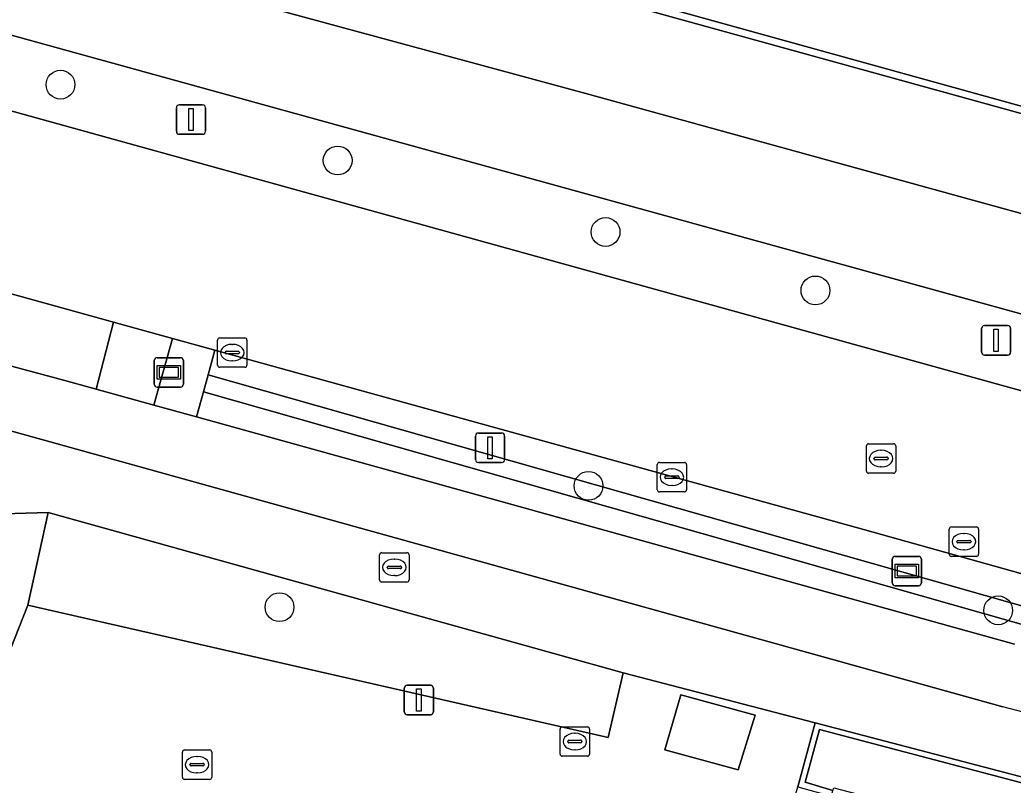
# Model space of a CAD drawing. Extents: x 160675 to 161153, y 383241 to 383714.
# Drawn here: x 160871.01 to 160904.77, y 383553.38 to 383579.38 of the extents above; entities that cross this region are included whole.
import ezdxf

# ---------------------------------------------------------------- set-up
doc = ezdxf.new("R2010")
doc.units = 0
for name, color, linetype in [('IMGEO_Berm_groen', 7, 'Continuous'), ('IMGEO_Berm_open', 7, 'Continuous'), ('IMGEO_Boom', 7, 'Continuous'), ('IMGEO_Brandkraan', 7, 'Continuous'), ('IMGEO_Fietspad_gesloten', 7, 'Continuous'), ('IMGEO_Groenvoorziening', 7, 'Continuous'), ('IMGEO_Haag', 7, 'Continuous'), ('IMGEO_Kolk', 7, 'Continuous'), ('IMGEO_Lage_trafo', 7, 'Continuous'), ('IMGEO_Lichtmast', 7, 'Continuous'), ('IMGEO_Muur', 7, 'Continuous'), ('IMGEO_OVBaan_gesloten', 7, 'Continuous'), ('IMGEO_Reclamebord', 7, 'Continuous'), ('IMGEO_Rijbaan_lokaal_gesloten', 7, 'Continuous'), ('IMGEO_Rioolput', 7, 'Continuous'), ('IMGEO_Voetpad_open', 7, 'Continuous'), ('IMGEO_Wegwijzer', 7, 'Continuous')]:
    doc.layers.add(name, color=color, linetype=linetype)

msp = doc.modelspace()

# ---------------------------------------------------------------- linework, layer by layer
at = {"layer": 'IMGEO_Berm_groen'}
for points in [[(160870.684, 383578.867), (160797.835, 383598.49), (160797.171, 383596.125), (160869.874, 383576.512), (160913.282, 383564.496)], [(160946.568, 383557.927), (160870.684, 383578.867)], [(160911.387, 383558.791), (160899.725, 383562.047), (160877.64, 383568.157), (160877.407, 383567.315), (160911.318, 383557.69)], [(160911.134, 383557.118), (160877.247, 383566.736), (160877.012, 383565.887), (160904.814, 383558.169)]]:
    msp.add_lwpolyline(points, dxfattribs=at)
at = {"layer": 'IMGEO_Berm_open'}
for points in [[(160753.356, 383599.164), (160754.374, 383598.874), (160872.54, 383567.128), (160873.601, 383566.834), (160874.194, 383569.11), (160871.092, 383569.968), (160860.355, 383572.895)], [(160942.181, 383566.161), (160883.368, 383582.463), (160880.432, 383583.23), (160880.388, 383583.018), (160942.127, 383565.955), (160949.177, 383564.05)]]:
    msp.add_lwpolyline(points, dxfattribs=at)
at = {"layer": 'IMGEO_Boom'}
for centre in [(160872.39, 383577.179), (160881.811, 383574.601), (160890.918, 383572.173), (160898.05, 383570.186), (160890.339, 383563.544), (160879.837, 383559.421), (160904.263, 383559.315)]:
    msp.add_circle(centre, 0.489, dxfattribs=at)
at = {"layer": 'IMGEO_Brandkraan'}
for p, q in [((160883.239, 383560.349), (160883.239, 383561.201)), ((160883.314, 383561.275), (160884.166, 383561.275)), ((160884.24, 383561.201), (160884.24, 383560.349)), ((160883.498, 383560.769), (160883.498, 383560.781)), ((160883.541, 383560.818), (160883.939, 383560.818)), ((160883.727, 383561.055), (160883.752, 383561.055)), ((160883.982, 383560.781), (160883.982, 383560.769)), ((160883.936, 383560.732), (160883.538, 383560.732)), ((160883.75, 383560.495), (160883.725, 383560.495)), ((160884.166, 383560.275), (160883.314, 383560.275))]:
    msp.add_line(p, q, dxfattribs=at)
for points in [[(160883.239, 383560.349), (160883.239, 383561.201)], [(160883.314, 383561.275), (160884.166, 383561.275)], [(160884.24, 383561.201), (160884.24, 383560.349)], [(160884.166, 383560.275), (160883.314, 383560.275)]]:
    msp.add_lwpolyline(points, dxfattribs=at)
for centre, radius, start, end in [((160883.316, 383561.199), 0.0765, 91.552, 178.448), ((160883.316, 383561.199), 0.0765, 91.552, 178.448), ((160884.164, 383561.199), 0.0765, 1.552, 88.448), ((160884.164, 383561.199), 0.0765, 1.552, 88.448), ((160883.538, 383560.778), 0.0403, 85.8775, 175.7526), ((160883.535, 383560.768), 0.0366, 178.938, 274.7102), ((160883.939, 383560.775), 0.043, 264.8664, 352.4533), ((160883.943, 383560.78), 0.0386, 1.7309, 96.639), ((160883.316, 383560.351), 0.0765, 181.552, 268.448), ((160883.316, 383560.351), 0.0765, 181.552, 268.448), ((160884.164, 383560.351), 0.0765, 271.552, 358.448), ((160884.164, 383560.351), 0.0765, 271.552, 358.448)]:
    msp.add_arc(centre, radius, start, end, dxfattribs=at)
for centre, major_axis, ratio, start_param, end_param in [((160883.726, 383560.775), (-0.387, 0.002), 0.722429, 4.712389, 7.853982), ((160883.751, 383560.775), (-0.39, 0.002), 0.717154, 1.570796, 4.712389)]:
    msp.add_ellipse(centre, major_axis=major_axis, ratio=ratio, start_param=start_param, end_param=end_param, dxfattribs=at)
at = {"layer": 'IMGEO_Fietspad_gesloten'}
for points in [[(160741.54, 383600.127), (160851.652, 383570.489), (160869.912, 383565.633), (160904.417, 383556.04)], [(160904.814, 383558.169), (160877.012, 383565.887), (160875.567, 383566.288), (160873.601, 383566.834), (160872.54, 383567.128), (160754.374, 383598.874)]]:
    msp.add_lwpolyline(points, dxfattribs=at)
msp.add_arc((160881.804, 383467.296), 91.58, 65.85393, 75.70457, dxfattribs=at)
at = {"layer": 'IMGEO_Groenvoorziening'}
for points in [[(160876.194, 383568.556), (160874.194, 383569.11), (160873.601, 383566.834), (160875.567, 383566.288)], [(160871.974, 383562.641), (160871.287, 383559.494), (160891.007, 383554.995), (160891.519, 383557.192)], [(160898.183, 383555.263), (160897.705, 383553.477), (160898.647, 383553.196), (160898.676, 383553.288), (160904.25, 383551.83), (160905.399, 383551.525), (160909.301, 383550.316), (160910.13, 383546.802), (160913.753, 383547.673), (160913.116, 383550.287), (160912.969, 383550.889), (160912.211, 383551.165), (160909.597, 383552.11), (160905.791, 383553.265)]]:
    msp.add_lwpolyline(points, close=True, dxfattribs=at)
msp.add_lwpolyline([(160911.318, 383557.69), (160877.407, 383567.315), (160877.247, 383566.736), (160911.134, 383557.118)], dxfattribs=at)
at = {"layer": 'IMGEO_Haag'}
msp.add_lwpolyline([(160911.318, 383557.69), (160877.407, 383567.315), (160877.247, 383566.736), (160911.134, 383557.118)], dxfattribs=at)
at = {"layer": 'IMGEO_Kolk'}
for p, q in [((160877.729, 383567.648), (160877.729, 383568.5)), ((160877.804, 383568.574), (160878.656, 383568.574)), ((160878.73, 383568.5), (160878.73, 383567.648)), ((160878.217, 383568.354), (160878.242, 383568.354)), ((160877.988, 383568.068), (160877.988, 383568.08)), ((160878.426, 383568.031), (160878.028, 383568.031)), ((160878.031, 383568.117), (160878.429, 383568.117)), ((160878.472, 383568.08), (160878.472, 383568.068)), ((160878.656, 383567.574), (160877.804, 383567.574)), ((160878.24, 383567.794), (160878.215, 383567.794)), ((160892.671, 383563.414), (160892.671, 383564.266)), ((160892.746, 383564.34), (160893.598, 383564.34)), ((160893.159, 383564.12), (160893.184, 383564.12)), ((160893.672, 383564.266), (160893.672, 383563.414)), ((160892.93, 383563.834), (160892.93, 383563.846)), ((160893.368, 383563.797), (160892.97, 383563.797)), ((160892.973, 383563.883), (160893.371, 383563.883)), ((160893.414, 383563.846), (160893.414, 383563.834)), ((160893.182, 383563.56), (160893.157, 383563.56)), ((160893.598, 383563.34), (160892.746, 383563.34)), ((160889.446, 383555.357), (160890.298, 383555.357)), ((160889.371, 383554.431), (160889.371, 383555.283)), ((160889.859, 383555.137), (160889.884, 383555.137)), ((160890.372, 383555.283), (160890.372, 383554.431)), ((160889.63, 383554.851), (160889.63, 383554.863)), ((160890.068, 383554.814), (160889.67, 383554.814)), ((160889.673, 383554.9), (160890.071, 383554.9)), ((160890.114, 383554.863), (160890.114, 383554.851)), ((160876.533, 383553.646), (160876.533, 383554.498)), ((160876.608, 383554.572), (160877.46, 383554.572)), ((160877.021, 383554.352), (160877.046, 383554.352)), ((160877.534, 383554.498), (160877.534, 383553.646)), ((160890.298, 383554.357), (160889.446, 383554.357)), ((160889.882, 383554.577), (160889.857, 383554.577)), ((160876.792, 383554.066), (160876.792, 383554.078)), ((160877.23, 383554.029), (160876.832, 383554.029)), ((160876.835, 383554.115), (160877.233, 383554.115)), ((160877.276, 383554.078), (160877.276, 383554.066)), ((160877.044, 383553.792), (160877.019, 383553.792)), ((160877.46, 383553.572), (160876.608, 383553.572))]:
    msp.add_line(p, q, dxfattribs=at)
for points in [[(160877.729, 383567.648), (160877.729, 383568.5)], [(160877.804, 383568.574), (160878.656, 383568.574)], [(160878.73, 383568.5), (160878.73, 383567.648)], [(160878.656, 383567.574), (160877.804, 383567.574)], [(160892.671, 383563.414), (160892.671, 383564.266)], [(160892.746, 383564.34), (160893.598, 383564.34)], [(160893.672, 383564.266), (160893.672, 383563.414)], [(160893.598, 383563.34), (160892.746, 383563.34)], [(160889.446, 383555.357), (160890.298, 383555.357)], [(160889.371, 383554.431), (160889.371, 383555.283)], [(160890.372, 383555.283), (160890.372, 383554.431)], [(160876.533, 383553.646), (160876.533, 383554.498)], [(160876.608, 383554.572), (160877.46, 383554.572)], [(160877.534, 383554.498), (160877.534, 383553.646)], [(160890.298, 383554.357), (160889.446, 383554.357)], [(160877.46, 383553.572), (160876.608, 383553.572)]]:
    msp.add_lwpolyline(points, dxfattribs=at)
for centre, radius, start, end in [((160877.806, 383568.498), 0.0765, 91.552, 178.448), ((160877.806, 383568.498), 0.0765, 91.552, 178.448), ((160878.654, 383568.498), 0.0765, 1.552, 88.448), ((160878.654, 383568.498), 0.0765, 1.552, 88.448), ((160878.028, 383568.077), 0.0403, 85.8775, 175.7526), ((160878.025, 383568.067), 0.0366, 178.938, 274.7102), ((160878.429, 383568.074), 0.043, 264.8664, 352.4533), ((160878.433, 383568.079), 0.0386, 1.7309, 96.639), ((160877.806, 383567.65), 0.0765, 181.552, 268.448), ((160877.806, 383567.65), 0.0765, 181.552, 268.448), ((160878.654, 383567.65), 0.0765, 271.552, 358.448), ((160878.654, 383567.65), 0.0765, 271.552, 358.448), ((160892.748, 383564.264), 0.0765, 91.552, 178.448), ((160892.748, 383564.264), 0.0765, 91.552, 178.448), ((160893.596, 383564.264), 0.0765, 1.552, 88.448), ((160893.596, 383564.264), 0.0765, 1.552, 88.448), ((160892.97, 383563.843), 0.0403, 85.8775, 175.7526), ((160892.967, 383563.833), 0.0366, 178.938, 274.7102), ((160893.371, 383563.84), 0.043, 264.8664, 352.4533), ((160893.375, 383563.845), 0.0386, 1.7309, 96.639), ((160892.748, 383563.416), 0.0765, 181.552, 268.448), ((160892.748, 383563.416), 0.0765, 181.552, 268.448), ((160893.596, 383563.416), 0.0765, 271.552, 358.448), ((160893.596, 383563.416), 0.0765, 271.552, 358.448), ((160889.448, 383555.281), 0.0765, 91.552, 178.448), ((160889.448, 383555.281), 0.0765, 91.552, 178.448), ((160890.296, 383555.281), 0.0765, 1.552, 88.448), ((160890.296, 383555.281), 0.0765, 1.552, 88.448), ((160889.67, 383554.86), 0.0403, 85.8775, 175.7526), ((160889.667, 383554.85), 0.0366, 178.938, 274.7102), ((160890.071, 383554.857), 0.043, 264.8664, 352.4533), ((160890.075, 383554.862), 0.0386, 1.7309, 96.639), ((160876.61, 383554.496), 0.0765, 91.552, 178.448), ((160876.61, 383554.496), 0.0765, 91.552, 178.448), ((160877.458, 383554.496), 0.0765, 1.552, 88.448), ((160877.458, 383554.496), 0.0765, 1.552, 88.448), ((160889.448, 383554.433), 0.0765, 181.552, 268.448), ((160889.448, 383554.433), 0.0765, 181.552, 268.448), ((160890.296, 383554.433), 0.0765, 271.552, 358.448), ((160890.296, 383554.433), 0.0765, 271.552, 358.448), ((160876.832, 383554.075), 0.0403, 85.8775, 175.7526), ((160876.829, 383554.065), 0.0366, 178.938, 274.7102), ((160877.233, 383554.072), 0.043, 264.8664, 352.4533), ((160877.237, 383554.077), 0.0386, 1.7309, 96.639), ((160876.61, 383553.648), 0.0765, 181.552, 268.448), ((160876.61, 383553.648), 0.0765, 181.552, 268.448), ((160877.458, 383553.648), 0.0765, 271.552, 358.448), ((160877.458, 383553.648), 0.0765, 271.552, 358.448)]:
    msp.add_arc(centre, radius, start, end, dxfattribs=at)
for centre, major_axis, ratio, start_param, end_param in [((160878.216, 383568.074), (-0.387, 0.002), 0.722429, 4.712389, 7.853982), ((160878.241, 383568.074), (-0.39, 0.002), 0.717154, 1.570796, 4.712389), ((160893.158, 383563.84), (-0.387, 0.002), 0.722429, 4.712389, 7.853982), ((160893.183, 383563.84), (-0.39, 0.002), 0.717154, 1.570796, 4.712389), ((160889.858, 383554.857), (-0.387, 0.002), 0.722429, 4.712389, 7.853982), ((160889.883, 383554.857), (-0.39, 0.002), 0.717154, 1.570796, 4.712389), ((160877.02, 383554.072), (-0.387, 0.002), 0.722429, 4.712389, 7.853982), ((160877.045, 383554.072), (-0.39, 0.002), 0.717154, 1.570796, 4.712389)]:
    msp.add_ellipse(centre, major_axis=major_axis, ratio=ratio, start_param=start_param, end_param=end_param, dxfattribs=at)
at = {"layer": 'IMGEO_Lage_trafo'}
msp.add_lwpolyline([(160895.998, 383555.756), (160893.481, 383556.446), (160892.929, 383554.573), (160895.425, 383553.892)], close=True, dxfattribs=at)
at = {"layer": 'IMGEO_Lichtmast'}
for p, q in [((160876.332, 383575.593), (160876.332, 383576.393)), ((160876.332, 383576.393), (160876.332, 383575.593)), ((160876.432, 383576.493), (160877.222, 383576.493)), ((160877.222, 383576.493), (160876.432, 383576.493)), ((160877.322, 383576.393), (160877.322, 383575.593)), ((160877.322, 383575.593), (160877.322, 383576.393)), ((160877.222, 383575.493), (160876.432, 383575.493)), ((160876.432, 383575.493), (160877.222, 383575.493)), ((160903.694, 383568.091), (160903.694, 383568.891)), ((160903.694, 383568.891), (160903.694, 383568.091)), ((160903.794, 383568.991), (160904.584, 383568.991)), ((160904.584, 383568.991), (160903.794, 383568.991)), ((160904.684, 383568.891), (160904.684, 383568.091)), ((160904.684, 383568.091), (160904.684, 383568.891)), ((160904.584, 383567.991), (160903.794, 383567.991)), ((160903.794, 383567.991), (160904.584, 383567.991)), ((160886.495, 383564.439), (160886.495, 383565.239)), ((160886.495, 383565.239), (160886.495, 383564.439)), ((160886.595, 383565.339), (160887.385, 383565.339)), ((160887.385, 383565.339), (160886.595, 383565.339)), ((160887.485, 383565.239), (160887.485, 383564.439)), ((160887.485, 383564.439), (160887.485, 383565.239)), ((160887.385, 383564.339), (160886.595, 383564.339)), ((160886.595, 383564.339), (160887.385, 383564.339)), ((160884.175, 383556.768), (160884.965, 383556.768)), ((160884.965, 383556.768), (160884.175, 383556.768)), ((160884.075, 383555.868), (160884.075, 383556.668)), ((160884.075, 383556.668), (160884.075, 383555.868)), ((160885.065, 383556.668), (160885.065, 383555.868)), ((160885.065, 383555.868), (160885.065, 383556.668)), ((160884.965, 383555.768), (160884.175, 383555.768)), ((160884.175, 383555.768), (160884.965, 383555.768))]:
    msp.add_line(p, q, dxfattribs=at)
for points in [[(160876.752, 383576.368), (160876.902, 383576.368), (160876.902, 383575.618), (160876.752, 383575.618), (160876.752, 383576.368)], [(160904.114, 383568.866), (160904.264, 383568.866), (160904.264, 383568.116), (160904.114, 383568.116), (160904.114, 383568.866)], [(160886.915, 383565.214), (160887.065, 383565.214), (160887.065, 383564.464), (160886.915, 383564.464), (160886.915, 383565.214)], [(160884.495, 383556.643), (160884.645, 383556.643), (160884.645, 383555.893), (160884.495, 383555.893), (160884.495, 383556.643)]]:
    msp.add_lwpolyline(points, dxfattribs=at)
for centre, start, end in [((160876.432, 383576.393), 90, 180), ((160876.432, 383576.393), 90, 180), ((160877.222, 383576.393), 0, 90), ((160877.222, 383576.393), 360, 90), ((160876.432, 383575.593), 180, 270), ((160876.432, 383575.593), 180, 270), ((160877.222, 383575.593), 270, 0), ((160877.222, 383575.593), 270, 0), ((160903.794, 383568.891), 90, 180), ((160903.794, 383568.891), 90, 180), ((160904.584, 383568.891), 0, 90), ((160904.584, 383568.891), 360, 90), ((160903.794, 383568.091), 180, 270), ((160903.794, 383568.091), 180, 270), ((160904.584, 383568.091), 270, 0), ((160904.584, 383568.091), 270, 0), ((160886.595, 383565.239), 90, 180), ((160886.595, 383565.239), 90, 180), ((160887.385, 383565.239), 0, 90), ((160887.385, 383565.239), 360, 90), ((160886.595, 383564.439), 180, 270), ((160886.595, 383564.439), 180, 270), ((160887.385, 383564.439), 270, 0), ((160887.385, 383564.439), 270, 0), ((160884.175, 383556.668), 90, 180), ((160884.175, 383556.668), 90, 180), ((160884.965, 383556.668), 0, 90), ((160884.965, 383556.668), 360, 90), ((160884.175, 383555.868), 180, 270), ((160884.175, 383555.868), 180, 270), ((160884.965, 383555.868), 270, 0), ((160884.965, 383555.868), 270, 0)]:
    msp.add_arc(centre, 0.1, start, end, dxfattribs=at)
at = {"layer": 'IMGEO_Muur'}
msp.add_lwpolyline([(160897.457, 383553.323), (160898.593, 383553.004), (160898.647, 383553.196), (160897.705, 383553.477), (160898.183, 383555.263), (160905.791, 383553.265), (160909.597, 383552.11), (160912.211, 383551.165), (160912.969, 383550.889), (160913.116, 383550.287), (160913.753, 383547.673), (160913.938, 383547.717), (160913.896, 383547.906), (160913.371, 383550.116), (160913.126, 383551.032), (160913.033, 383551.067), (160912.048, 383551.434), (160909.9, 383552.197), (160909.478, 383552.344), (160905.919, 383553.429), (160898.038, 383555.497)], close=True, dxfattribs=at)
at = {"layer": 'IMGEO_OVBaan_gesloten'}
for points in [[(160760.567, 383616.024), (160759.368, 383616.453), (160756.884, 383613.99), (160761.763, 383612.059), (160766.781, 383610.37), (160770.415, 383609.332), (160774.938, 383608.123), (160890.249, 383576.873), (160942.076, 383562.592), (160950.815, 383560.255), (160956.785, 383559.216), (160962.841, 383558.697), (160968.725, 383558.524), (160975.387, 383558.61), (160977.148, 383558.794), (160977.505, 383562.304), (160973.835, 383561.901)], [(160973.434, 383555.262), (160976.812, 383555.49), (160977.148, 383558.794), (160975.387, 383558.61), (160968.725, 383558.524), (160962.841, 383558.697), (160956.785, 383559.216), (160950.815, 383560.255), (160942.076, 383562.592), (160890.249, 383576.873), (160774.938, 383608.123), (160770.415, 383609.332), (160766.781, 383610.37), (160761.763, 383612.059), (160756.884, 383613.99)], [(160949.177, 383564.05), (160942.127, 383565.955), (160880.388, 383583.018), (160880.346, 383582.924), (160861.613, 383588.006), (160783.094, 383609.33)], [(160765.95, 383607.15), (160797.835, 383598.49), (160870.684, 383578.867), (160946.568, 383557.927)]]:
    msp.add_lwpolyline(points, dxfattribs=at)
at = {"layer": 'IMGEO_Reclamebord'}
for p, q in [((160875.68, 383567.9), (160876.47, 383567.9)), ((160876.47, 383567.9), (160875.68, 383567.9)), ((160875.58, 383567), (160875.58, 383567.8)), ((160875.58, 383567.8), (160875.58, 383567)), ((160876.57, 383567.8), (160876.57, 383567)), ((160876.57, 383567), (160876.57, 383567.8)), ((160876.47, 383566.9), (160875.68, 383566.9)), ((160875.68, 383566.9), (160876.47, 383566.9))]:
    msp.add_line(p, q, dxfattribs=at)
for points in [[(160875.681, 383567.632), (160876.469, 383567.632), (160876.469, 383567.168), (160875.681, 383567.168), (160875.681, 383567.632)], [(160875.746, 383567.567), (160875.746, 383567.233), (160876.404, 383567.233), (160876.404, 383567.567), (160875.746, 383567.567)]]:
    msp.add_lwpolyline(points, dxfattribs=at)
for centre, start, end in [((160875.68, 383567.8), 90, 180), ((160875.68, 383567.8), 90, 180), ((160876.47, 383567.8), 0, 90), ((160876.47, 383567.8), 360, 90), ((160875.68, 383567), 180, 270), ((160875.68, 383567), 180, 270), ((160876.47, 383567), 270, 0), ((160876.47, 383567), 270, 0)]:
    msp.add_arc(centre, 0.1, start, end, dxfattribs=at)
at = {"layer": 'IMGEO_Rijbaan_lokaal_gesloten'}
for points in [[(160784.127, 383609.308), (160809.68, 383602.419), (160845.226, 383592.848), (160861.742, 383588.359), (160861.613, 383588.006), (160880.346, 383582.924), (160880.388, 383583.018), (160880.432, 383583.23), (160883.368, 383582.463), (160942.181, 383566.161)], [(160913.282, 383564.496), (160869.874, 383576.512)], [(160860.355, 383572.895), (160871.092, 383569.968), (160874.194, 383569.11), (160876.194, 383568.556), (160877.64, 383568.157), (160899.725, 383562.047), (160911.387, 383558.791)]]:
    msp.add_lwpolyline(points, dxfattribs=at)
at = {"layer": 'IMGEO_Rioolput'}
for p, q in [((160899.781, 383564.048), (160899.781, 383564.9)), ((160899.856, 383564.974), (160900.708, 383564.974)), ((160900.782, 383564.9), (160900.782, 383564.048)), ((160900.04, 383564.468), (160900.04, 383564.48)), ((160900.083, 383564.517), (160900.481, 383564.517)), ((160900.269, 383564.754), (160900.294, 383564.754)), ((160900.524, 383564.48), (160900.524, 383564.468)), ((160900.478, 383564.431), (160900.08, 383564.431)), ((160900.292, 383564.194), (160900.267, 383564.194)), ((160900.708, 383563.974), (160899.856, 383563.974)), ((160902.671, 383562.149), (160903.523, 383562.149)), ((160902.596, 383561.223), (160902.596, 383562.075)), ((160903.084, 383561.929), (160903.109, 383561.929)), ((160903.597, 383562.075), (160903.597, 383561.223)), ((160902.855, 383561.643), (160902.855, 383561.655)), ((160903.293, 383561.606), (160902.895, 383561.606)), ((160902.898, 383561.692), (160903.296, 383561.692)), ((160903.339, 383561.655), (160903.339, 383561.643)), ((160903.523, 383561.149), (160902.671, 383561.149)), ((160903.107, 383561.369), (160903.082, 383561.369))]:
    msp.add_line(p, q, dxfattribs=at)
for points in [[(160899.781, 383564.048), (160899.781, 383564.9)], [(160899.856, 383564.974), (160900.708, 383564.974)], [(160900.782, 383564.9), (160900.782, 383564.048)], [(160900.708, 383563.974), (160899.856, 383563.974)], [(160902.671, 383562.149), (160903.523, 383562.149)], [(160902.596, 383561.223), (160902.596, 383562.075)], [(160903.597, 383562.075), (160903.597, 383561.223)], [(160903.523, 383561.149), (160902.671, 383561.149)]]:
    msp.add_lwpolyline(points, dxfattribs=at)
for centre, radius, start, end in [((160899.858, 383564.898), 0.0765, 91.552, 178.448), ((160899.858, 383564.898), 0.0765, 91.552, 178.448), ((160900.706, 383564.898), 0.0765, 1.552, 88.448), ((160900.706, 383564.898), 0.0765, 1.552, 88.448), ((160900.08, 383564.477), 0.0403, 85.8775, 175.7526), ((160900.077, 383564.467), 0.0366, 178.938, 274.7102), ((160900.481, 383564.474), 0.043, 264.8664, 352.4533), ((160900.485, 383564.479), 0.0386, 1.7309, 96.639), ((160899.858, 383564.05), 0.0765, 181.552, 268.448), ((160899.858, 383564.05), 0.0765, 181.552, 268.448), ((160900.706, 383564.05), 0.0765, 271.552, 358.448), ((160900.706, 383564.05), 0.0765, 271.552, 358.448), ((160902.673, 383562.073), 0.0765, 91.552, 178.448), ((160902.673, 383562.073), 0.0765, 91.552, 178.448), ((160903.521, 383562.073), 0.0765, 1.552, 88.448), ((160903.521, 383562.073), 0.0765, 1.552, 88.448), ((160902.895, 383561.652), 0.0403, 85.8775, 175.7526), ((160902.892, 383561.642), 0.0366, 178.938, 274.7102), ((160903.296, 383561.649), 0.043, 264.8664, 352.4533), ((160903.3, 383561.654), 0.0386, 1.7309, 96.639), ((160902.673, 383561.225), 0.0765, 181.552, 268.448), ((160902.673, 383561.225), 0.0765, 181.552, 268.448), ((160903.521, 383561.225), 0.0765, 271.552, 358.448), ((160903.521, 383561.225), 0.0765, 271.552, 358.448)]:
    msp.add_arc(centre, radius, start, end, dxfattribs=at)
for centre, major_axis, ratio, start_param, end_param in [((160900.268, 383564.474), (-0.387, 0.002), 0.722429, 4.712389, 7.853982), ((160900.293, 383564.474), (-0.39, 0.002), 0.717154, 1.570796, 4.712389), ((160903.083, 383561.649), (-0.387, 0.002), 0.722429, 4.712389, 7.853982), ((160903.108, 383561.649), (-0.39, 0.002), 0.717154, 1.570796, 4.712389)]:
    msp.add_ellipse(centre, major_axis=major_axis, ratio=ratio, start_param=start_param, end_param=end_param, dxfattribs=at)
at = {"layer": 'IMGEO_Voetpad_open'}
for points in [[(160818.982, 383576.181), (160825.065, 383574.542), (160831.149, 383572.903), (160837.232, 383571.265), (160843.316, 383569.626), (160849.404, 383567.986), (160857.461, 383565.816), (160860.38, 383564.733), (160864.165, 383563.744), (160868.559, 383562.537), (160871.974, 383562.641), (160891.519, 383557.192), (160898.038, 383555.497), (160905.919, 383553.429)], [(160904.417, 383556.04), (160869.912, 383565.633), (160851.652, 383570.489)], [(160871.287, 383559.494), (160871.974, 383562.641), (160868.559, 383562.537), (160865.424, 383550.899), (160862.182, 383538.869)], [(160861.525, 383537.121), (160855.717, 383527.187), (160854.143, 383524.612), (160853.325, 383523.422), (160853.08, 383523.019), (160852.899, 383522.475), (160851.327, 383517.544), (160850.446, 383514.813), (160850.389, 383514.634), (160857.402, 383512.924), (160862.229, 383530.692), (160867.046, 383548.766), (160871.287, 383559.494)]]:
    msp.add_lwpolyline(points, dxfattribs=at)
for points in [[(160877.64, 383568.157), (160876.194, 383568.556), (160875.567, 383566.288), (160877.012, 383565.887), (160877.247, 383566.736), (160877.407, 383567.315)], [(160898.038, 383555.497), (160891.519, 383557.192), (160891.007, 383554.995), (160871.287, 383559.494), (160867.046, 383548.766), (160882.765, 383552.718), (160882.404, 383551.516), (160882.162, 383550.698), (160884.116, 383550.123), (160884.791, 383552.362), (160884.968, 383552.305), (160888.011, 383551.386), (160888.68, 383551.214), (160889.801, 383546.379), (160890.032, 383546.434), (160895.926, 383547.834), (160895.929, 383547.835), (160897.119, 383552.158), (160897.457, 383553.323)], [(160893.481, 383556.446), (160895.998, 383555.756), (160895.425, 383553.892), (160892.929, 383554.573)]]:
    msp.add_lwpolyline(points, close=True, dxfattribs=at)
msp.add_arc((160881.804, 383467.296), 91.58, 65.85393, 75.70457, dxfattribs=at)
at = {"layer": 'IMGEO_Wegwijzer'}
for p, q in [((160900.763, 383561.15), (160901.553, 383561.15)), ((160901.553, 383561.15), (160900.763, 383561.15)), ((160900.663, 383560.25), (160900.663, 383561.05)), ((160900.663, 383561.05), (160900.663, 383560.25)), ((160901.653, 383561.05), (160901.653, 383560.25)), ((160901.653, 383560.25), (160901.653, 383561.05)), ((160901.553, 383560.15), (160900.763, 383560.15)), ((160900.763, 383560.15), (160901.553, 383560.15))]:
    msp.add_line(p, q, dxfattribs=at)
for points in [[(160900.764, 383560.882), (160901.552, 383560.882), (160901.552, 383560.418), (160900.764, 383560.418), (160900.764, 383560.882)], [(160900.829, 383560.817), (160900.829, 383560.483), (160901.487, 383560.483), (160901.487, 383560.817), (160900.829, 383560.817)]]:
    msp.add_lwpolyline(points, dxfattribs=at)
for centre, start, end in [((160900.763, 383561.05), 90, 180), ((160900.763, 383561.05), 90, 180), ((160901.553, 383561.05), 0, 90), ((160901.553, 383561.05), 360, 90), ((160900.763, 383560.25), 180, 270), ((160900.763, 383560.25), 180, 270), ((160901.553, 383560.25), 270, 0), ((160901.553, 383560.25), 270, 0)]:
    msp.add_arc(centre, 0.1, start, end, dxfattribs=at)

doc.saveas('drawing.dxf')
